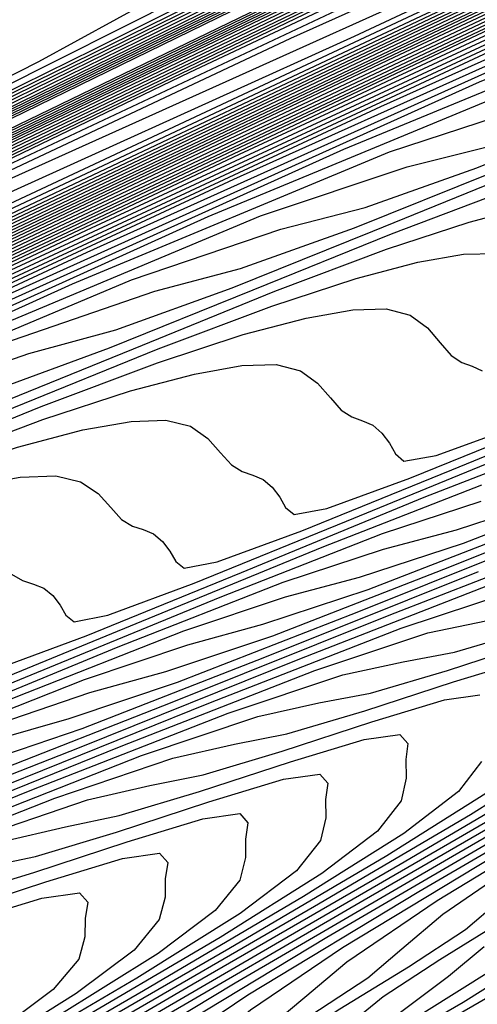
# Model space of a CAD drawing. Extents: x 3249832 to 3255657, y 13789405 to 13793316.
# Tile 540 of 656: x 3254758.72 to 3254762.26, y 13790601.69 to 13790609.32. Entities that reach past the tile are written whole.
import ezdxf

# ---------------------------------------------------------------- set-up
doc = ezdxf.new("R2010")
doc.units = 0
doc.header["$LTSCALE"] = 100
doc.header["$MEASUREMENT"] = 0
for name, color, linetype in [('GRATIO_CON', 10, 'CONTINUOUS'), ('GRATIO_ICON', 7, 'CONTINUOUS'), ('TARGETS_EAST', 7, 'CONTINUOUS')]:
    doc.layers.add(name, color=color, linetype=linetype)

# ---------------------------------------------------------------- blocks, each defined once
blk = doc.blocks.new('Gratio_032316_contours')
at = {"layer": 'GRATIO_CON', "color": 1, "linetype": 'Continuous', "flags": 128}
for points in [[(3254642.139, 13790551.7053), (3254660.6124, 13790560.6687), (3254682.3072, 13790571.2723), (3254700.7352, 13790580.305), (3254711.0317, 13790585.3564), (3254714.825, 13790587.2199), (3254715.3665, 13790587.4896), (3254715.3659, 13790587.4937), (3254715.3657, 13790587.4969), (3254715.3666, 13790587.4975), (3254715.9081, 13790587.7572), (3254719.6861, 13790589.589), (3254729.9352, 13790594.5687), (3254748.2689, 13790603.4881), (3254769.8147, 13790614.0012), (3254788.079, 13790622.9777)], [(3254643.9573, 13790552.6097), (3254661.9705, 13790561.3498), (3254683.1246, 13790571.6892), (3254701.0934, 13790580.4969), (3254711.1333, 13790585.4226), (3254714.8321, 13790587.2398), (3254715.3601, 13790587.5029), (3254715.3596, 13790587.5069), (3254715.3595, 13790587.5098), (3254715.3603, 13790587.5104), (3254715.8805, 13790587.7597), (3254719.5093, 13790589.5191), (3254729.3537, 13790594.3022), (3254746.9632, 13790602.8693), (3254767.6581, 13790612.9672), (3254785.2011, 13790621.5892)], [(3254645.7757, 13790553.5142), (3254663.3285, 13790562.0309), (3254683.9419, 13790572.1067), (3254701.4513, 13790580.6909), (3254711.2342, 13790585.4933), (3254714.8385, 13790587.2659), (3254715.3542, 13790587.5212), (3254715.853, 13790587.7617), (3254719.3325, 13790589.4492), (3254728.7721, 13790594.0356), (3254745.6576, 13790602.2505), (3254765.5015, 13790611.9331), (3254782.3232, 13790620.2006)], [(3254647.5941, 13790554.4186), (3254664.6865, 13790562.712), (3254684.7593, 13790572.5235), (3254701.8095, 13790580.8826), (3254711.336, 13790585.5591), (3254714.8458, 13790587.2852), (3254715.348, 13790587.5339), (3254715.8254, 13790587.7641), (3254719.1557, 13790589.3793), (3254728.1905, 13790593.7691), (3254744.3519, 13790601.6317), (3254763.3449, 13790610.8991), (3254779.4453, 13790618.8121)], [(3254651.2308, 13790556.2274), (3254667.4026, 13790564.0741), (3254686.3942, 13790573.3572), (3254702.526, 13790581.266), (3254711.5395, 13790585.6907), (3254714.8603, 13790587.3239), (3254715.3355, 13790587.5594), (3254715.7702, 13790587.7691), (3254718.8022, 13790589.2396), (3254727.0274, 13790593.236), (3254741.7406, 13790600.3941), (3254759.0318, 13790608.8311), (3254773.6894, 13790616.035)], [(3254653.0492, 13790557.1319), (3254668.7606, 13790564.7552), (3254687.2116, 13790573.774), (3254702.8843, 13790581.4577), (3254711.6412, 13790585.7564), (3254714.8676, 13790587.3433), (3254715.3293, 13790587.5721), (3254715.7426, 13790587.7716), (3254718.6254, 13790589.1697), (3254726.4458, 13790592.9695), (3254740.435, 13790599.7753), (3254756.8752, 13790607.7971), (3254770.8115, 13790614.6465), (3254778.5294, 13790618.5309)], [(3254646.2517, 13790553.9528), (3254654.8675, 13790558.0363), (3254670.1186, 13790565.4362), (3254688.0291, 13790574.1908), (3254703.2426, 13790581.6494), (3254711.743, 13790585.8222), (3254714.8749, 13790587.3627), (3254715.3231, 13790587.5848), (3254715.7151, 13790587.774), (3254718.4486, 13790589.0998), (3254725.8643, 13790592.703), (3254739.1294, 13790599.1565), (3254754.7186, 13790606.7631), (3254767.9336, 13790613.258), (3254775.252, 13790616.9413)], [(3254648.3232, 13790554.9771), (3254656.6859, 13790558.9407), (3254671.4766, 13790566.1173), (3254688.8465, 13790574.6076), (3254703.6008, 13790581.8411), (3254711.8447, 13790585.888), (3254714.8821, 13790587.382), (3254715.3169, 13790587.5976), (3254715.6875, 13790587.7765), (3254718.2718, 13790589.03), (3254725.2827, 13790592.4364), (3254737.8237, 13790598.5377), (3254752.562, 13790605.7291), (3254765.0557, 13790611.8694), (3254771.9746, 13790615.3518)], [(3254652.466, 13790557.0257), (3254660.3226, 13790560.7496), (3254674.1927, 13790567.4794), (3254690.4813, 13790575.4413), (3254704.3173, 13790582.2246), (3254712.0482, 13790586.0196), (3254714.8967, 13790587.4207), (3254715.3044, 13790587.623), (3254715.6323, 13790587.7815), (3254717.9183, 13790588.8903), (3254724.1196, 13790591.9033), (3254735.2124, 13790597.3001), (3254748.2489, 13790603.6611), (3254759.2998, 13790609.0924), (3254765.4198, 13790612.1726), (3254767.5973, 13790613.3706), (3254767.8046, 13790613.628), (3254767.8447, 13790613.807), (3254768.8446, 13790614.4523), (3254771.7623, 13790616.0293)], [(3254651.241, 13790556.5836), (3254654.5375, 13790558.0501), (3254662.141, 13790561.654), (3254675.5507, 13790568.1605), (3254691.2988, 13790575.8581), (3254704.6756, 13790582.4163), (3254712.1499, 13790586.0854), (3254714.904, 13790587.4401), (3254715.2982, 13790587.6357), (3254715.6047, 13790587.7839), (3254717.7415, 13790588.8204), (3254723.538, 13790591.6368), (3254733.9068, 13790596.6813), (3254746.0923, 13790602.627), (3254756.4219, 13790607.7038), (3254762.1424, 13790610.583), (3254764.1778, 13790611.7028), (3254764.3715, 13790611.9434), (3254764.4337, 13790612.1232), (3254765.5415, 13790612.8137), (3254768.7386, 13790614.5249), (3254774.566, 13790617.5186)], [(3254651.548, 13790556.8702), (3254653.3699, 13790557.6315), (3254656.6089, 13790559.0744), (3254663.9594, 13790562.5584), (3254676.9087, 13790568.8416), (3254692.1162, 13790576.2749), (3254705.0338, 13790582.608), (3254712.2517, 13790586.1512), (3254714.9112, 13790587.4594), (3254715.292, 13790587.6484), (3254715.5771, 13790587.7864), (3254717.5647, 13790588.7505), (3254722.9564, 13790591.3703), (3254732.6011, 13790596.0625), (3254743.9357, 13790601.593), (3254753.544, 13790606.3153), (3254758.865, 13790608.9934), (3254760.7582, 13790610.035), (3254760.9385, 13790610.2589), (3254761.0228, 13790610.4394), (3254762.2384, 13790611.1751), (3254765.7149, 13790613.0205), (3254772.0375, 13790616.2604)]]:
    blk.add_lwpolyline(points, dxfattribs=at)
at = {"layer": 'GRATIO_CON', "color": 5, "linetype": 'Continuous', "flags": 128}
for points in [[(3254645.4599, 13790553.036), (3254663.069, 13790561.7623), (3254683.7862, 13790571.9554), (3254701.3959, 13790580.5965), (3254711.2365, 13790585.4241), (3254714.8618, 13790587.205), (3254715.3792, 13790587.4629), (3254715.3785, 13790587.4674), (3254715.3782, 13790587.4709), (3254715.379, 13790587.4719), (3254715.9133, 13790587.7279), (3254719.64, 13790589.5343), (3254729.7495, 13790594.4457), (3254747.8375, 13790603.2357), (3254769.1201, 13790613.5531), (3254787.2186, 13790622.2657)], [(3254649.9599, 13790555.2348), (3254666.4373, 13790563.4004), (3254685.823, 13790572.9383), (3254702.301, 13790581.0241), (3254711.5092, 13790585.5415), (3254714.9015, 13790587.208), (3254715.3856, 13790587.4496), (3254715.3848, 13790587.4542), (3254715.3844, 13790587.458), (3254715.3852, 13790587.4591), (3254715.9013, 13790587.7061), (3254719.4996, 13790589.4499), (3254729.2606, 13790594.1916), (3254746.7248, 13790602.6782), (3254767.2733, 13790612.6396), (3254784.7474, 13790621.0516)], [(3254645.8078, 13790553.0477), (3254654.4599, 13790557.4337), (3254669.8056, 13790565.0385), (3254687.8597, 13790573.9222), (3254703.2055, 13790581.4548), (3254711.7805, 13790585.6657), (3254714.9395, 13790587.2206), (3254715.3915, 13790587.4448), (3254715.8892, 13790587.6839), (3254719.3592, 13790589.3654), (3254728.7717, 13790593.9374), (3254745.612, 13790602.1206), (3254765.4264, 13790611.7261), (3254782.2763, 13790619.8376)], [(3254650.9146, 13790555.5543), (3254658.9599, 13790559.6325), (3254673.1739, 13790566.6765), (3254689.8966, 13790574.9051), (3254704.1107, 13790581.8824), (3254712.0533, 13790585.783), (3254714.9794, 13790587.2235), (3254715.3982, 13790587.4313), (3254715.8776, 13790587.6614), (3254719.2191, 13790589.2805), (3254728.2829, 13790593.683), (3254744.4993, 13790601.563), (3254763.5796, 13790610.8126), (3254779.8051, 13790618.6235)], [(3254649.0895, 13790554.2614), (3254654.3182, 13790556.9458), (3254657.5919, 13790558.6919), (3254661.1283, 13790560.5677), (3254667.9599, 13790564.0302), (3254679.9106, 13790569.9526), (3254693.9704, 13790576.8709), (3254705.921, 13790582.737), (3254712.5988, 13790586.0165), (3254715.0585, 13790587.2285), (3254715.4093, 13790587.4057), (3254715.4091, 13790587.4086), (3254715.4097, 13790587.4091), (3254715.4114, 13790587.4072), (3254715.8544, 13790587.617), (3254718.939, 13790589.1106), (3254727.3053, 13790593.1741), (3254742.2739, 13790600.4477), (3254759.8859, 13790608.9855), (3254774.8628, 13790616.1954)], [(3254652.9316, 13790556.1611), (3254659.0279, 13790559.2737), (3254662.7531, 13790561.2358), (3254666.2352, 13790563.0744), (3254672.4599, 13790566.2291), (3254683.2789, 13790571.5906), (3254696.0073, 13790577.8537), (3254706.8262, 13790583.1644), (3254712.8717, 13790586.1333), (3254715.0984, 13790587.2306), (3254715.416, 13790587.3911), (3254715.416, 13790587.3939), (3254715.4167, 13790587.3946), (3254715.4184, 13790587.393), (3254715.843, 13790587.5942), (3254718.799, 13790589.0255), (3254726.8166, 13790592.9197), (3254741.1612, 13790599.8901), (3254758.039, 13790608.072), (3254772.3917, 13790614.9813)], [(3254648.5889, 13790553.912), (3254656.7738, 13790558.0608), (3254663.7375, 13790561.6017), (3254667.9142, 13790563.7796), (3254671.342, 13790565.581), (3254676.9599, 13790568.4279), (3254686.6472, 13790573.2286), (3254698.0442, 13790578.8366), (3254707.7315, 13790583.5918), (3254713.1445, 13790586.2502), (3254715.1383, 13790587.2327), (3254715.4228, 13790587.3765), (3254715.4229, 13790587.3793), (3254715.4236, 13790587.3802), (3254715.4253, 13790587.3788), (3254715.8315, 13790587.5713), (3254718.659, 13790588.9404), (3254726.3278, 13790592.6653), (3254740.0485, 13790599.3324), (3254756.1922, 13790607.1585), (3254769.9205, 13790613.7673), (3254777.6832, 13790617.4194)], [(3254651.4104, 13790555.3035), (3254660.616, 13790559.9605), (3254668.4472, 13790563.9297), (3254673.0754, 13790566.3235), (3254676.4489, 13790568.0877), (3254681.4599, 13790570.6267), (3254690.0155, 13790574.8666), (3254700.0811, 13790579.8195), (3254708.6367, 13790584.0191), (3254713.4173, 13790586.367), (3254715.1783, 13790587.2348), (3254715.4296, 13790587.362), (3254715.4297, 13790587.3647), (3254715.4306, 13790587.3657), (3254715.4323, 13790587.3646), (3254715.8201, 13790587.5485), (3254718.5189, 13790588.8554), (3254725.8391, 13790592.4108), (3254738.9357, 13790598.7748), (3254754.3453, 13790606.2449), (3254767.4494, 13790612.5532), (3254774.8722, 13790616.0455)], [(3254647.5106, 13790553.2224), (3254657.0534, 13790558.0863), (3254668.3003, 13790563.7598), (3254677.8665, 13790568.5857), (3254683.3978, 13790571.4112), (3254686.6626, 13790573.101), (3254690.46, 13790575.0244), (3254696.7522, 13790578.1426), (3254704.1549, 13790581.7852), (3254710.4471, 13790584.8739), (3254713.963, 13790586.6006), (3254715.2582, 13790587.2389), (3254715.4431, 13790587.3328), (3254715.4435, 13790587.3354), (3254715.4445, 13790587.3367), (3254715.4462, 13790587.3361), (3254715.7971, 13790587.5028), (3254718.2389, 13790588.6852), (3254724.8615, 13790591.9019), (3254736.7103, 13790597.6595), (3254750.6516, 13790604.4179), (3254762.5071, 13790610.1251), (3254769.2501, 13790613.2977), (3254772.4608, 13790614.7267)], [(3254691.7695, 13790575.6077), (3254694.96, 13790577.2233), (3254700.1205, 13790579.7806), (3254706.1918, 13790582.7681), (3254711.3523, 13790585.3012), (3254714.2359, 13790586.7174), (3254715.2981, 13790587.241), (3254715.4499, 13790587.3183), (3254715.4504, 13790587.3208), (3254715.4515, 13790587.3223), (3254715.4532, 13790587.3219), (3254715.7857, 13790587.4799), (3254718.0989, 13790588.6002), (3254724.3728, 13790591.6475), (3254735.5976, 13790597.1019), (3254748.8048, 13790603.5044), (3254760.036, 13790608.911), (3254766.439, 13790611.9238), (3254769.587, 13790613.3281), (3254772.1591, 13790614.4553)], [(3254687.2858, 13790573.2417), (3254693.7202, 13790576.4989), (3254696.8763, 13790578.1144), (3254699.46, 13790579.4221), (3254703.4888, 13790581.4187), (3254708.2287, 13790583.751), (3254712.2575, 13790585.7286), (3254714.5087, 13790586.8342), (3254715.338, 13790587.2431), (3254715.4567, 13790587.3037), (3254715.4573, 13790587.3062), (3254715.4584, 13790587.3078), (3254715.4602, 13790587.3077), (3254715.7742, 13790587.4571), (3254717.9589, 13790588.5151), (3254723.884, 13790591.393), (3254734.4849, 13790596.5443), (3254746.9579, 13790602.5908), (3254757.5648, 13790607.6969), (3254763.628, 13790610.5499), (3254766.7132, 13790611.9296), (3254769.4468, 13790613.139), (3254773.8018, 13790615.1582)], [(3254691.9954, 13790575.5697), (3254698.8813, 13790579.0427), (3254701.9832, 13790580.621), (3254703.96, 13790581.621), (3254706.8571, 13790583.0567), (3254710.2655, 13790584.7338), (3254713.1627, 13790586.1559), (3254714.7816, 13790586.951), (3254715.378, 13790587.2452), (3254715.4634, 13790587.2891), (3254715.4641, 13790587.2915), (3254715.4654, 13790587.2933), (3254715.4671, 13790587.2935), (3254715.7628, 13790587.4342), (3254717.8189, 13790588.43), (3254723.3953, 13790591.1386), (3254733.3722, 13790595.9866), (3254745.1111, 13790601.6773), (3254755.0937, 13790606.4829), (3254760.817, 13790609.176), (3254763.8393, 13790610.531), (3254766.7345, 13790611.8227), (3254771.4153, 13790614)], [(3254687.5111, 13790573.2582), (3254701.4147, 13790580.2257), (3254709.2037, 13790584.1304), (3254712.1969, 13790585.6344), (3254712.96, 13790586.0188), (3254713.5937, 13790586.3332), (3254714.3394, 13790586.7008), (3254714.9737, 13790587.0132), (3254715.3288, 13790587.1891), (3254715.4606, 13790587.2552), (3254715.4811, 13790587.2651), (3254715.7399, 13790587.3885), (3254717.5388, 13790588.2599), (3254722.4177, 13790590.6297), (3254731.1468, 13790594.8713), (3254741.4174, 13790599.8502), (3254750.1514, 13790604.0547), (3254755.1949, 13790606.4282), (3254758.0917, 13790607.7338), (3254761.31, 13790609.19), (3254766.6422, 13790611.6836), (3254773.1773, 13790614.7751)], [(3254650.9017, 13790554.6653), (3254658.8371, 13790558.7771), (3254673.0892, 13790565.9887), (3254689.8746, 13790574.4203), (3254704.1484, 13790581.5711), (3254712.1263, 13790585.5666), (3254715.0665, 13790587.04), (3254715.4881, 13790587.251), (3254715.7284, 13790587.3657), (3254717.3988, 13790588.1749), (3254721.929, 13790590.3752), (3254730.0341, 13790594.3137), (3254739.5705, 13790598.9367), (3254747.6802, 13790602.8407), (3254752.3838, 13790605.0543), (3254755.2179, 13790606.3353), (3254758.5977, 13790607.8737), (3254764.2556, 13790610.5253), (3254771.1907, 13790613.8082)], [(3254652.1037, 13790555.2502), (3254659.8925, 13790559.2859), (3254673.8812, 13790566.3638), (3254690.3563, 13790574.639), (3254704.3657, 13790581.6567), (3254712.195, 13790585.5772), (3254715.0794, 13790587.0229), (3254715.4916, 13790587.2315), (3254715.4923, 13790587.2341), (3254715.4936, 13790587.2363), (3254715.4952, 13790587.2371), (3254715.717, 13790587.343), (3254717.2588, 13790588.0898), (3254721.4402, 13790590.1208), (3254728.9214, 13790593.7561), (3254737.7237, 13790598.0232), (3254745.2091, 13790601.6266), (3254749.5728, 13790603.6804), (3254752.344, 13790604.9367), (3254755.8855, 13790606.5574), (3254761.8691, 13790609.3671), (3254769.2041, 13790612.8413), (3254776.1088, 13790616.118)], [(3254650.5295, 13790554.2765), (3254653.3056, 13790555.8352), (3254660.9478, 13790559.7949), (3254674.6731, 13790566.7396), (3254690.838, 13790574.8591), (3254704.5835, 13790581.7451), (3254712.2651, 13790585.5926), (3254715.0949, 13790587.012), (3254715.4992, 13790587.2173), (3254715.4997, 13790587.2202), (3254715.5008, 13790587.2224), (3254715.5022, 13790587.2231), (3254715.7056, 13790587.3202), (3254717.1188, 13790588.0047), (3254720.9515, 13790589.8664), (3254727.8087, 13790593.1984), (3254735.8769, 13790597.1097), (3254742.7379, 13790600.4126), (3254746.7617, 13790602.3065), (3254749.4702, 13790603.5381), (3254753.1732, 13790605.2411), (3254759.4825, 13790608.2089), (3254767.2174, 13790611.8744), (3254774.4989, 13790615.3301)], [(3254653.0399, 13790555.5064), (3254655.7096, 13790557.0052), (3254663.0585, 13790560.8129), (3254676.257, 13790567.4911), (3254691.8012, 13790575.2992), (3254705.0188, 13790581.9215), (3254712.405, 13790585.6223), (3254715.1255, 13790586.9884), (3254715.5137, 13790587.187), (3254715.5139, 13790587.1907), (3254715.5149, 13790587.1935), (3254715.5162, 13790587.1948), (3254715.6827, 13790587.2745), (3254716.8387, 13790587.8346), (3254719.9739, 13790589.3575), (3254725.5832, 13790592.0832), (3254732.1832, 13790595.2826), (3254737.7956, 13790597.9844), (3254741.1396, 13790599.5586), (3254743.7225, 13790600.741), (3254747.7487, 13790602.6085), (3254754.7095, 13790605.8925), (3254763.2441, 13790609.9406), (3254771.2789, 13790613.7544)], [(3254692.2829, 13790575.5193), (3254705.2366, 13790582.0098), (3254712.4751, 13790585.6374), (3254715.1409, 13790586.9771), (3254715.5211, 13790587.1724), (3254715.5211, 13790587.1764), (3254715.522, 13790587.1793), (3254715.5233, 13790587.1807), (3254715.6712, 13790587.2517), (3254716.6987, 13790587.7496), (3254719.4852, 13790589.103), (3254724.4705, 13790591.5255), (3254730.3363, 13790594.3691), (3254735.3245, 13790596.7704), (3254738.3286, 13790598.1847), (3254740.8487, 13790599.3424), (3254745.0364, 13790601.2922), (3254752.3229, 13790604.7343), (3254761.2575, 13790608.9736), (3254769.6689, 13790612.9665), (3254775.8378, 13790615.8811)], [(3254677.8408, 13790568.2426), (3254692.7645, 13790575.7394), (3254705.4543, 13790582.0981), (3254712.5451, 13790585.6526), (3254715.1564, 13790586.9658), (3254715.5285, 13790587.1578), (3254715.5284, 13790587.1621), (3254715.5291, 13790587.1652), (3254715.5303, 13790587.1667), (3254715.6598, 13790587.2289), (3254716.5587, 13790587.6645), (3254718.9964, 13790588.8486), (3254723.3578, 13790590.9679), (3254728.4895, 13790593.4556), (3254732.8533, 13790595.5563), (3254735.5176, 13790596.8108), (3254737.9749, 13790597.9438), (3254742.3242, 13790599.9759), (3254749.9364, 13790603.5761), (3254759.2708, 13790608.0067), (3254768.0589, 13790612.1786), (3254774.5039, 13790615.224)], [(3254678.6327, 13790568.6184), (3254693.2462, 13790575.9595), (3254705.672, 13790582.1864), (3254712.6152, 13790585.6677), (3254715.1718, 13790586.9544), (3254715.5359, 13790587.1432), (3254715.5356, 13790587.1479), (3254715.5363, 13790587.151), (3254715.5373, 13790587.1526), (3254715.6484, 13790587.2061), (3254716.4187, 13790587.5794), (3254718.5077, 13790588.5941), (3254722.2451, 13790590.4102), (3254726.6426, 13790592.542), (3254730.3822, 13790594.3422), (3254732.7065, 13790595.4369), (3254735.101, 13790596.5452), (3254739.6119, 13790598.6596), (3254747.5498, 13790602.4179), (3254757.2842, 13790607.0398), (3254766.4489, 13790611.3907), (3254773.17, 13790614.5669)], [(3254680.2165, 13790569.3699), (3254694.2095, 13790576.3997), (3254706.1075, 13790582.363), (3254712.7553, 13790585.698), (3254715.2027, 13790586.9318), (3254715.5507, 13790587.114), (3254715.5501, 13790587.1193), (3254715.5505, 13790587.1228), (3254715.5514, 13790587.1245), (3254715.6255, 13790587.1605), (3254716.1386, 13790587.4093), (3254717.5302, 13790588.0852), (3254720.0197, 13790589.295), (3254722.9489, 13790590.715), (3254725.4399, 13790591.9141), (3254727.0844, 13790592.6891), (3254729.3534, 13790593.7481), (3254734.1874, 13790596.027), (3254742.7767, 13790600.1014), (3254753.3109, 13790605.106), (3254763.2289, 13790609.8149), (3254770.5022, 13790613.2526), (3254775.2309, 13790615.445)], [(3254681.0084, 13790569.7457), (3254694.6911, 13790576.6198), (3254706.3252, 13790582.4514), (3254712.8253, 13790585.7131), (3254715.2181, 13790586.9205), (3254715.5581, 13790587.0994), (3254715.5573, 13790587.105), (3254715.5577, 13790587.1086), (3254715.5585, 13790587.1105), (3254715.614, 13790587.1377), (3254715.9986, 13790587.3243), (3254717.0414, 13790587.8308), (3254718.907, 13790588.7373), (3254721.1021, 13790589.8014), (3254722.9687, 13790590.7), (3254724.2734, 13790591.3152), (3254726.4795, 13790592.3495), (3254731.4751, 13790594.7106), (3254740.3902, 13790598.9432), (3254751.3242, 13790604.1391), (3254761.6189, 13790609.027), (3254769.1683, 13790612.5955), (3254774.0756, 13790614.8726)], [(3254681.8003, 13790570.1215), (3254695.1728, 13790576.8399), (3254706.5429, 13790582.5397), (3254712.8954, 13790585.7283), (3254715.2336, 13790586.9092), (3254715.5655, 13790587.0848), (3254715.5646, 13790587.0908), (3254715.5648, 13790587.0945), (3254715.5655, 13790587.0964), (3254715.6026, 13790587.1149), (3254715.8586, 13790587.2392), (3254716.5526, 13790587.5763), (3254717.7943, 13790588.1797), (3254719.2552, 13790588.8879), (3254720.4976, 13790589.486), (3254721.4623, 13790589.9413), (3254723.6057, 13790590.9509), (3254728.7628, 13790593.3943), (3254738.0036, 13790597.785), (3254749.3376, 13790603.1722), (3254760.0089, 13790608.2391), (3254767.8344, 13790611.9384), (3254772.9202, 13790614.3002)], [(3254735.6171, 13790596.6268), (3254747.3509, 13790602.2053), (3254758.3989, 13790607.4512), (3254766.5005, 13790611.2813), (3254771.7648, 13790613.7278)], [(3254684.1761, 13790571.2487), (3254696.618, 13790577.4994), (3254707.1969, 13790582.802), (3254713.1074, 13790585.7679), (3254715.2826, 13790586.8659), (3254715.5906, 13790587.0293), (3254715.5881, 13790587.0358), (3254715.5865, 13790587.0411), (3254715.5857, 13790587.0455), (3254715.5857, 13790587.0491), (3254715.5862, 13790587.0517), (3254715.5868, 13790587.0533), (3254715.8668, 13790587.1867), (3254717.823, 13790588.1171), (3254723.1317, 13790590.6428), (3254732.719, 13790595.2041), (3254744.5101, 13790600.8106), (3254755.6802, 13790606.114), (3254763.9812, 13790610.0377), (3254769.4727, 13790612.5918), (3254772.7913, 13790614.058)], [(3254684.968, 13790571.6245), (3254697.0997, 13790577.7194), (3254707.4147, 13790582.8902), (3254713.1775, 13790585.7827), (3254715.2982, 13790586.854), (3254715.5983, 13790587.014), (3254715.5956, 13790587.0209), (3254715.5938, 13790587.0266), (3254715.5929, 13790587.0311), (3254715.5928, 13790587.0347), (3254715.5933, 13790587.0371), (3254715.5941, 13790587.0382), (3254715.8655, 13790587.1668), (3254717.7598, 13790588.067), (3254722.9002, 13790590.5119), (3254732.1888, 13790594.9308), (3254743.6448, 13790600.3775), (3254754.5666, 13790605.5623), (3254762.7944, 13790609.4506), (3254768.3357, 13790612.0281), (3254771.74, 13790613.536)], [(3254685.7599, 13790572.0002), (3254697.5813, 13790577.9395), (3254707.6325, 13790582.9783), (3254713.2477, 13790585.7974), (3254715.3139, 13790586.8421), (3254715.6059, 13790586.9987), (3254715.6031, 13790587.0061), (3254715.6012, 13790587.0121), (3254715.6002, 13790587.0168), (3254715.6, 13790587.0202), (3254715.6005, 13790587.0224), (3254715.6014, 13790587.0231), (3254715.8641, 13790587.1469), (3254717.6967, 13790588.0169), (3254722.6687, 13790590.3811), (3254731.6586, 13790594.6574), (3254742.7795, 13790599.9444), (3254753.4529, 13790605.0106), (3254761.6075, 13790608.8634), (3254767.1987, 13790611.4645), (3254770.6888, 13790613.014), (3254772.5688, 13790613.737)], [(3254686.5518, 13790572.376), (3254698.063, 13790578.1595), (3254707.8503, 13790583.0665), (3254713.3179, 13790585.8122), (3254715.3295, 13790586.8301), (3254715.6136, 13790586.9834), (3254715.6106, 13790586.9912), (3254715.6085, 13790586.9975), (3254715.6074, 13790587.0024), (3254715.6072, 13790587.0058), (3254715.6076, 13790587.0078), (3254715.6086, 13790587.008), (3254715.8627, 13790587.127), (3254717.6335, 13790587.9669), (3254722.4373, 13790590.2503), (3254731.1285, 13790594.3841), (3254741.9141, 13790599.5112), (3254752.3392, 13790604.4589), (3254760.4207, 13790608.2763), (3254766.0618, 13790610.9008), (3254769.6376, 13790612.4919), (3254771.5699, 13790613.2422)], [(3254740.1834, 13790598.645), (3254750.1119, 13790603.3555), (3254758.047, 13790607.102), (3254763.7878, 13790609.7735), (3254767.5351, 13790611.4478), (3254769.5723, 13790612.2526), (3254770.5131, 13790612.5133), (3254771.0542, 13790612.605), (3254771.7483, 13790612.8231)], [(3254739.3181, 13790598.2119), (3254748.9983, 13790602.8038), (3254756.8601, 13790606.5149), (3254762.6509, 13790609.2098), (3254766.4839, 13790610.9258), (3254768.5735, 13790611.7578), (3254769.5359, 13790612.0316), (3254770.0882, 13790612.131), (3254770.7995, 13790612.358), (3254771.6467, 13790612.6884)], [(3254738.4527, 13790597.7787), (3254747.8846, 13790602.2521), (3254755.6733, 13790605.9278), (3254761.5139, 13790608.6462), (3254765.4327, 13790610.4038), (3254767.5746, 13790611.263), (3254768.5586, 13790611.55), (3254769.1222, 13790611.657), (3254769.8506, 13790611.8928), (3254770.7199, 13790612.2331), (3254771.5537, 13790612.5702)], [(3254737.5874, 13790597.3456), (3254746.7709, 13790601.7004), (3254754.4864, 13790605.3406), (3254760.3769, 13790608.0825), (3254764.3815, 13790609.8817), (3254766.5758, 13790610.7681), (3254767.5814, 13790611.0683), (3254768.1563, 13790611.1829), (3254768.9018, 13790611.4277), (3254769.7931, 13790611.7779), (3254770.6487, 13790612.1239), (3254771.3243, 13790612.3782)], [(3254744.5436, 13790600.597), (3254752.1128, 13790604.1664), (3254758.103, 13790606.9552), (3254762.279, 13790608.8376), (3254764.5781, 13790609.7785), (3254765.6269, 13790610.105), (3254766.2243, 13790610.2349), (3254767.0041, 13790610.4973), (3254767.9395, 13790610.8674), (3254768.8386, 13790611.2314), (3254769.5488, 13790611.4987), (3254770.0744, 13790611.6706), (3254770.4594, 13790611.7717), (3254770.744, 13790611.8211), (3254770.9541, 13790611.8178), (3254771.1122, 13790611.7559)], [(3254743.4299, 13790600.0453), (3254750.9259, 13790603.5792), (3254756.966, 13790606.3915), (3254761.2278, 13790608.3156), (3254763.5793, 13790609.2837)], [(3254742.3163, 13790599.4936), (3254749.7391, 13790602.9921), (3254755.829, 13790605.8278), (3254760.1766, 13790607.7936), (3254762.5805, 13790608.7889)], [(3254741.2026, 13790598.9419), (3254748.5522, 13790602.4049), (3254754.692, 13790605.2642), (3254759.1254, 13790607.2715), (3254761.5817, 13790608.2941), (3254762.6952, 13790608.66)], [(3254738.9753, 13790597.8385), (3254746.1785, 13790601.2307), (3254752.4181, 13790604.1369), (3254757.0229, 13790606.2274), (3254759.584, 13790607.3045), (3254760.7407, 13790607.6967), (3254761.3944, 13790607.8647), (3254762.2599, 13790608.1715), (3254763.3056, 13790608.5911)], [(3254737.8616, 13790597.2868), (3254744.9917, 13790600.6435), (3254751.2811, 13790603.5732), (3254755.9717, 13790605.7054), (3254758.5852, 13790606.8096), (3254759.7635, 13790607.215), (3254760.4284, 13790607.3906), (3254761.311, 13790607.7064), (3254762.3788, 13790608.1359)], [(3254743.8048, 13790600.0564), (3254750.1441, 13790603.0095), (3254754.9205, 13790605.1834), (3254757.5864, 13790606.3148), (3254758.7862, 13790606.7334), (3254759.4624, 13790606.9166), (3254760.3622, 13790607.2412), (3254761.452, 13790607.6806), (3254762.5033, 13790608.1075)], [(3254742.618, 13790599.4693), (3254749.0072, 13790602.4459), (3254753.8692, 13790604.6613), (3254756.5875, 13790605.82), (3254757.809, 13790606.2517), (3254758.4965, 13790606.4426), (3254759.4133, 13790606.7761), (3254760.5252, 13790607.2254), (3254761.5983, 13790607.6612), (3254762.4465, 13790607.9804)], [(3254740.2443, 13790598.295), (3254746.7332, 13790601.3185), (3254751.7668, 13790603.6172), (3254754.5899, 13790604.8304), (3254755.8545, 13790605.2884), (3254756.5645, 13790605.4945), (3254757.5156, 13790605.8457), (3254758.6716, 13790606.3149), (3254759.7882, 13790606.7686), (3254760.6709, 13790607.1009), (3254761.3243, 13790607.3146), (3254761.8028, 13790607.4402), (3254762.1558, 13790607.503), (3254762.412, 13790607.5089)], [(3254739.0575, 13790597.7078), (3254745.5962, 13790600.7549), (3254750.7156, 13790603.0952), (3254753.591, 13790604.3356), (3254754.8773, 13790604.8068), (3254755.5985, 13790605.0205), (3254756.5668, 13790605.3806), (3254757.7448, 13790605.8597), (3254758.8832, 13790606.3224), (3254759.7831, 13790606.6611), (3254760.4493, 13790606.879), (3254760.9372, 13790607.0071), (3254761.297, 13790607.0712), (3254761.5578, 13790607.078), (3254761.7434, 13790607.0289), (3254761.8767, 13790606.9314), (3254761.9763, 13790606.8159), (3254762.0603, 13790606.7184), (3254762.1428, 13790606.6643), (3254762.2243, 13790606.6346), (3254762.3018, 13790606.5995)], [(3254752.5922, 13790603.8408), (3254753.9, 13790604.3251), (3254754.6325, 13790604.5464), (3254755.6179, 13790604.9154), (3254756.8181, 13790605.4044), (3254757.9781, 13790605.8761), (3254758.8953, 13790606.2213), (3254759.5743, 13790606.4434), (3254760.0715, 13790606.5739), (3254760.4382, 13790606.6394), (3254760.7036, 13790606.6471), (3254760.8917, 13790606.5992), (3254761.0256, 13790606.5036), (3254761.125, 13790606.3903), (3254761.2086, 13790606.2948), (3254761.2916, 13790606.2418), (3254761.374, 13790606.2128), (3254761.4521, 13790606.1785), (3254761.5223, 13790606.1171), (3254761.582, 13790606.0375), (3254761.6287, 13790605.9559), (3254761.6938, 13790605.9003), (3254761.9431, 13790605.9443), (3254762.5763, 13790606.1731)], [(3254752.9228, 13790603.8434), (3254753.6665, 13790604.0724), (3254754.6691, 13790604.4503), (3254755.8913, 13790604.9492), (3254757.0731, 13790605.4298), (3254758.0075, 13790605.7815), (3254758.6993, 13790606.0078), (3254759.2059, 13790606.1408), (3254759.5794, 13790606.2076), (3254759.8494, 13790606.2162), (3254760.04, 13790606.1695), (3254760.1746, 13790606.0758), (3254760.2736, 13790605.9647), (3254760.357, 13790605.8711), (3254760.4405, 13790605.8193), (3254760.5237, 13790605.791), (3254760.6024, 13790605.7574), (3254760.6724, 13790605.6973), (3254760.7314, 13790605.6193), (3254760.7773, 13790605.5393), (3254760.8423, 13790605.4852), (3254761.0956, 13790605.5321), (3254761.7402, 13790605.7666), (3254762.8806, 13790606.2296)], [(3254752.7714, 13790603.5199), (3254754.0377, 13790604.0387), (3254755.263, 13790604.5373), (3254756.232, 13790604.902), (3254756.9492, 13790605.1366), (3254757.4745, 13790605.2745), (3254757.8617, 13790605.344), (3254758.141, 13790605.3544), (3254758.3366, 13790605.31), (3254758.4725, 13790605.2202), (3254758.5709, 13790605.1135), (3254758.6537, 13790605.0238), (3254758.7382, 13790604.9742), (3254758.8231, 13790604.9474), (3254758.9029, 13790604.9154), (3254758.9726, 13790604.8578), (3254759.0301, 13790604.7828), (3254759.0744, 13790604.7059), (3254759.1394, 13790604.655), (3254759.4005, 13790604.7076), (3254760.0682, 13790604.9535), (3254761.2501, 13790605.4352), (3254762.6427, 13790606.0056)], [(3254771.8986, 13790607.9), (3254770.9464, 13790607.3388), (3254769.6251, 13790606.5733), (3254768.2185, 13790605.7482), (3254767.0833, 13790605.0507), (3254766.4684, 13790604.6141), (3254766.1905, 13790604.357), (3254765.9583, 13790604.1438), (3254765.556, 13790603.8718), (3254765.0704, 13790603.5693), (3254764.6639, 13790603.297), (3254764.4034, 13790603.0729), (3254763.9751, 13790602.7422), (3254762.9699, 13790602.1069), (3254761.1559, 13790601.0586), (3254759.0122, 13790599.845), (3254757.1951, 13790598.8032), (3254756.1605, 13790598.1667), (3254755.5624, 13790597.7555)], [(3254751.8225, 13790603.0548), (3254753.1109, 13790603.5834), (3254754.358, 13790604.091), (3254755.3442, 13790604.4622), (3254756.0742, 13790604.701), (3254756.6089, 13790604.8413), (3254757.0029, 13790604.9122), (3254757.2868, 13790604.9235), (3254757.4849, 13790604.8803), (3254757.6215, 13790604.7923), (3254757.7196, 13790604.688), (3254757.8021, 13790604.6001), (3254757.887, 13790604.5517), (3254757.9728, 13790604.5255), (3254758.0532, 13790604.4944), (3254758.1227, 13790604.438), (3254758.1795, 13790604.3645), (3254758.223, 13790604.2892), (3254758.288, 13790604.2399), (3254758.553, 13790604.2954), (3254759.2321, 13790604.547), (3254760.4349, 13790605.0381), (3254761.8519, 13790605.6193), (3254763.0692, 13790606.0932)], [(3254771.2526, 13790607.5839), (3254770.2834, 13790607.0128), (3254768.9384, 13790606.2337), (3254767.5064, 13790605.3943), (3254766.3502, 13790604.6855), (3254765.723, 13790604.2433), (3254765.4386, 13790603.984), (3254765.2009, 13790603.7691), (3254764.7907, 13790603.4935), (3254764.2959, 13790603.1864), (3254763.8814, 13790602.9106), (3254763.6153, 13790602.6847), (3254763.178, 13790602.3506), (3254762.1537, 13790601.7063), (3254760.3067, 13790600.6405), (3254758.1242, 13790599.4061), (3254756.2739, 13790598.3469), (3254755.2198, 13790597.7013)], [(3254752.1841, 13790603.1282), (3254753.453, 13790603.6447), (3254754.4564, 13790604.0224), (3254755.1992, 13790604.2654), (3254755.7432, 13790604.4082), (3254756.1441, 13790604.4804), (3254756.4326, 13790604.4926), (3254756.6332, 13790604.4506), (3254756.7704, 13790604.3645), (3254756.8682, 13790604.2624), (3254756.9504, 13790604.1765), (3254757.0358, 13790604.1292), (3254757.1225, 13790604.1037), (3254757.2035, 13790604.0733), (3254757.2728, 13790604.0182), (3254757.3289, 13790603.9463), (3254757.3715, 13790603.8725), (3254757.4365, 13790603.8248), (3254757.7055, 13790603.8832), (3254758.3961, 13790604.1405), (3254759.6197, 13790604.6409), (3254761.0612, 13790605.233), (3254762.299, 13790605.7164)], [(3254771.2197, 13790607.6634), (3254770.6067, 13790607.2679), (3254769.6204, 13790606.6868), (3254768.2518, 13790605.8942), (3254766.7943, 13790605.0405), (3254765.6171, 13790604.3203), (3254764.9776, 13790603.8724), (3254764.6867, 13790603.611), (3254764.4436, 13790603.3944), (3254764.0254, 13790603.1152), (3254763.5214, 13790602.8036), (3254763.099, 13790602.5242), (3254762.8271, 13790602.2965), (3254762.381, 13790601.9591), (3254761.3375, 13790601.3056), (3254759.4575, 13790600.2224), (3254757.2362, 13790598.9672), (3254755.3528, 13790597.8907), (3254754.279, 13790597.2359)], [(3254752.5479, 13790603.1984), (3254753.5686, 13790603.5826), (3254754.3242, 13790603.8298), (3254754.8776, 13790603.975), (3254755.2853, 13790604.0486), (3254755.5784, 13790604.0617), (3254755.7815, 13790604.0208), (3254755.9194, 13790603.9367), (3254756.0169, 13790603.8368), (3254756.0988, 13790603.7528), (3254756.1847, 13790603.7067), (3254756.2722, 13790603.6819), (3254756.3538, 13790603.6523), (3254756.4229, 13790603.5984), (3254756.4783, 13790603.528), (3254756.5201, 13790603.4558), (3254756.5851, 13790603.4097), (3254756.8579, 13790603.4709), (3254757.56, 13790603.734), (3254758.8044, 13790604.2437), (3254760.2704, 13790604.8467), (3254761.5289, 13790605.3397), (3254762.2938, 13790605.5883)], [(3254762.3166, 13790602.1378), (3254762.0389, 13790601.9083), (3254761.5839, 13790601.5676), (3254760.5214, 13790600.9049), (3254758.6082, 13790599.8042), (3254756.3481, 13790598.5282), (3254754.4316, 13790597.4344)], [(3254752.5742, 13790602.9586), (3254753.1462, 13790603.1087), (3254753.5676, 13790603.185), (3254753.87, 13790603.1999), (3254754.0781, 13790603.1614), (3254754.2173, 13790603.0811), (3254754.3142, 13790602.9857), (3254754.3955, 13790602.9055), (3254754.4824, 13790602.8616), (3254754.5716, 13790602.8383), (3254754.6543, 13790602.8102), (3254754.7231, 13790602.7588), (3254754.7771, 13790602.6915), (3254754.8172, 13790602.6225), (3254754.8822, 13790602.5796), (3254755.1629, 13790602.6465), (3254755.888, 13790602.9209), (3254757.174, 13790603.4494), (3254758.6889, 13790604.074), (3254759.9885, 13790604.5861), (3254760.7769, 13790604.8474), (3254761.3507, 13790605.0021), (3254762.1547, 13790605.2651), (3254763.4846, 13790605.7794)], [(3254762.4311, 13790602.492), (3254762.1715, 13790602.2703), (3254761.7294, 13790601.9802), (3254761.198, 13790601.655), (3254760.7518, 13790601.365), (3254760.4626, 13790601.1319), (3254759.9897, 13790600.7845), (3254758.889, 13790600.1036), (3254756.9097, 13790598.968), (3254754.572, 13790597.6504)], [(3254753.0158, 13790602.769), (3254753.2264, 13790602.7317), (3254753.3663, 13790602.6533), (3254753.4628, 13790602.5601), (3254753.5439, 13790602.4818), (3254753.6312, 13790602.4391), (3254753.7213, 13790602.4165), (3254753.8046, 13790602.3892), (3254753.8732, 13790602.339), (3254753.9265, 13790602.2733), (3254753.9657, 13790602.2058), (3254754.0308, 13790602.1645), (3254754.3154, 13790602.2343), (3254755.0519, 13790602.5144), (3254756.3587, 13790603.0522), (3254757.8981, 13790603.6877), (3254759.2184, 13790604.2094), (3254760.0185, 13790604.4769), (3254760.6003, 13790604.6366), (3254761.4162, 13790604.9059), (3254762.7673, 13790605.4298)], [(3254762.6848, 13790602.8597), (3254761.9962, 13790602.3889), (3254761.6792, 13790602.119), (3254761.4142, 13790601.8956), (3254760.9641, 13790601.6018), (3254760.4235, 13790601.2722), (3254759.9694, 13790600.9785), (3254759.6745, 13790600.7436), (3254759.1926, 13790600.393), (3254758.0729, 13790599.7029), (3254756.0605, 13790598.5499), (3254753.684, 13790597.2115)], [(3254753.0233, 13790601.9192), (3254753.0758, 13790601.8551), (3254753.1143, 13790601.7891), (3254753.1793, 13790601.7494), (3254753.4678, 13790601.822), (3254754.2159, 13790602.1079), (3254755.5435, 13790602.655), (3254757.1074, 13790603.3014), (3254758.4482, 13790603.8326), (3254759.2601, 13790604.1065), (3254759.8499, 13790604.271), (3254760.6778, 13790604.5467), (3254762.05, 13790605.0802), (3254763.6555, 13790605.7227)], [(3254763.234, 13790603.271), (3254761.9517, 13790602.4945), (3254761.2508, 13790602.0181), (3254760.9273, 13790601.746), (3254760.6568, 13790601.5209), (3254760.1988, 13790601.2235), (3254759.649, 13790600.8893), (3254759.187, 13790600.5921), (3254758.8863, 13790600.3554), (3254758.3955, 13790600.0015), (3254757.2567, 13790599.3023), (3254755.2112, 13790598.1318), (3254752.796, 13790596.7726)], [(3254752.6203, 13790601.4098), (3254753.3798, 13790601.7013), (3254754.7283, 13790602.2578), (3254756.3166, 13790602.9151), (3254757.678, 13790603.4559), (3254758.5016, 13790603.736), (3254759.0995, 13790603.9055), (3254759.9394, 13790604.1875), (3254761.3326, 13790604.7307), (3254762.9632, 13790605.3841)], [(3254762.5219, 13790602.9171), (3254761.2187, 13790602.1293), (3254760.5054, 13790601.6472), (3254760.1754, 13790601.3731), (3254759.8995, 13790601.1462), (3254759.4335, 13790600.8452), (3254758.8745, 13790600.5065), (3254758.4046, 13790600.2057), (3254758.0982, 13790599.9672), (3254757.5984, 13790599.61), (3254756.4405, 13790598.9016), (3254754.362, 13790597.7137)], [(3254751.7078, 13790600.8883), (3254753.0978, 13790601.4635), (3254754.7351, 13790602.1425), (3254756.1377, 13790602.7023), (3254756.9848, 13790602.9951), (3254757.5987, 13790603.1744), (3254758.4626, 13790603.4691), (3254759.898, 13790604.0315), (3254761.5785, 13790604.7069), (3254763.016, 13790605.2641)], [(3254762.7584, 13790603.1775), (3254761.0978, 13790602.2094), (3254759.7525, 13790601.399), (3254759.0147, 13790600.9055), (3254758.6717, 13790600.6271), (3254758.3848, 13790600.3967), (3254757.9029, 13790600.0885), (3254757.3255, 13790599.7408), (3254756.8398, 13790599.4329), (3254756.5219, 13790599.1908), (3254756.0042, 13790598.8269), (3254754.8082, 13790598.1003), (3254752.6635, 13790596.8774)], [(3254752.2826, 13790601.0663), (3254753.9443, 13790601.7562), (3254755.3676, 13790602.3256), (3254756.2264, 13790602.6247), (3254756.8483, 13790602.8089), (3254757.7242, 13790603.1099), (3254759.1807, 13790603.6819), (3254760.8862, 13790604.3683), (3254762.3448, 13790604.9351)], [(3254763.653, 13790603.7531), (3254762.0717, 13790602.8379), (3254760.3857, 13790601.8555), (3254759.0194, 13790601.0338), (3254758.2693, 13790600.5346), (3254757.9198, 13790600.2541), (3254757.6274, 13790600.022), (3254757.1376, 13790599.7102), (3254756.551, 13790599.3579), (3254756.0574, 13790599.0464), (3254755.7337, 13790598.8026), (3254755.2071, 13790598.4354), (3254753.992, 13790597.6996)], [(3254751.4673, 13790600.6691), (3254753.1535, 13790601.3699), (3254754.5974, 13790601.9488), (3254755.4679, 13790602.2542), (3254756.0979, 13790602.4433), (3254756.9858, 13790602.7507), (3254758.4634, 13790603.3323), (3254760.1939, 13790604.0297), (3254761.6736, 13790604.606), (3254762.5401, 13790604.8915)], [(3254762.99, 13790603.4271), (3254761.385, 13790602.4983), (3254759.6736, 13790601.5016), (3254758.2863, 13790600.6686), (3254757.5239, 13790600.1637), (3254757.1679, 13790599.8811), (3254756.8701, 13790599.6473), (3254756.3723, 13790599.3319), (3254755.7765, 13790598.9751), (3254755.2749, 13790598.66), (3254754.9455, 13790598.4144), (3254754.41, 13790598.0439), (3254753.1759, 13790597.2989)], [(3254752.3628, 13790600.9836), (3254753.8272, 13790601.572), (3254754.7095, 13790601.8837), (3254755.3475, 13790602.0778), (3254756.2474, 13790602.3915), (3254757.7461, 13790602.9827), (3254759.5016, 13790603.6911), (3254761.0025, 13790604.277), (3254761.8807, 13790604.5685), (3254762.3417, 13790604.6658)], [(3254762.3269, 13790603.1011), (3254760.6983, 13790602.1588), (3254758.9615, 13790601.1477), (3254757.5533, 13790600.3035), (3254756.7785, 13790599.7929), (3254756.416, 13790599.5081), (3254756.1127, 13790599.2726), (3254755.607, 13790598.9536), (3254755.002, 13790598.5922), (3254754.4925, 13790598.2736), (3254754.1574, 13790598.0262), (3254753.6129, 13790597.6524)], [(3254752.2869, 13790600.8185), (3254753.1927, 13790601.1428), (3254753.8467, 13790601.3467), (3254754.7706, 13790601.6731), (3254756.3114, 13790602.2836), (3254758.1169, 13790603.014), (3254759.6601, 13790603.6189), (3254760.5617, 13790603.9225), (3254761.0338, 13790604.0268), (3254761.436, 13790604.1036), (3254762.0331, 13790604.2792), (3254762.7105, 13790604.4997)], [(3254762.9641, 13790603.6348), (3254762.2089, 13790603.1593), (3254761.0009, 13790602.4492), (3254759.325, 13790601.4796), (3254757.5374, 13790600.4399), (3254756.0871, 13790599.5731), (3254755.2878, 13790599.0511), (3254754.9122, 13790598.7621), (3254754.598, 13790598.5232), (3254754.0763, 13790598.1969), (3254753.4531, 13790597.8265), (3254752.9277, 13790597.5008)], [(3254752.4342, 13790600.7724), (3254753.0963, 13790600.9812), (3254754.0322, 13790601.3139), (3254755.5941, 13790601.934), (3254757.4246, 13790602.6754), (3254758.9889, 13790603.2899), (3254759.9023, 13790603.5995), (3254760.3798, 13790603.7074), (3254760.7867, 13790603.7869), (3254761.3917, 13790603.966), (3254762.0784, 13790604.19), (3254762.6342, 13790604.3585)], [(3254762.3291, 13790603.3249), (3254761.5629, 13790602.8432), (3254760.3378, 13790602.1232), (3254758.6383, 13790601.14), (3254756.8253, 13790600.086), (3254755.354, 13790599.2079), (3254754.5424, 13790598.6803), (3254754.1604, 13790598.3891), (3254753.8407, 13790598.1485), (3254753.311, 13790597.8186), (3254752.6786, 13790597.4437)], [(3254744.9926, 13790597.6998), (3254745.8555, 13790598.0426), (3254747.3912, 13790598.6832), (3254749.1997, 13790599.4384), (3254750.7466, 13790600.065), (3254751.6758, 13790600.4019), (3254752.3459, 13790600.6157), (3254753.2938, 13790600.9547), (3254754.8768, 13790601.5844), (3254756.7323, 13790602.3368), (3254758.3177, 13790602.9608), (3254759.2428, 13790603.2765), (3254759.7259, 13790603.3879), (3254760.1374, 13790603.4703), (3254760.7503, 13790603.6529), (3254761.4463, 13790603.8803), (3254762.0099, 13790604.0511), (3254762.2836, 13790604.0895)], [(3254762.2964, 13790603.5739), (3254762.1174, 13790603.3403), (3254761.694, 13790603.015), (3254760.917, 13790602.5272), (3254759.6748, 13790601.7972), (3254757.9516, 13790600.8004), (3254756.1133, 13790599.7322), (3254754.6209, 13790598.8428), (3254753.797, 13790598.3094), (3254753.4085, 13790598.0161), (3254753.0833, 13790597.7738)], [(3254752.5554, 13790600.5956), (3254754.1595, 13790601.2348), (3254756.04, 13790601.9982), (3254757.6466, 13790602.6318), (3254758.5834, 13790602.9535), (3254759.0719, 13790603.0684), (3254759.4882, 13790603.1537), (3254760.1089, 13790603.3397), (3254760.8143, 13790603.5706), (3254761.3855, 13790603.7438), (3254761.6629, 13790603.7828), (3254761.7247, 13790603.7134), (3254761.7082, 13790603.5874), (3254761.7112, 13790603.4434), (3254761.6718, 13790603.2677), (3254761.4889, 13790603.0335), (3254761.059, 13790602.7051), (3254760.271, 13790602.2111), (3254759.0117, 13790601.4712), (3254757.2649, 13790600.4608), (3254755.4012, 13790599.3783), (3254753.8879, 13790598.4776), (3254753.0517, 13790597.9385)], [(3254752.7249, 13790600.5357), (3254754.6553, 13790601.321), (3254756.3042, 13790601.9737), (3254757.2644, 13790602.3075), (3254757.764, 13790602.4295), (3254758.1897, 13790602.5205), (3254758.8261, 13790602.7134), (3254759.5502, 13790602.9512), (3254760.1367, 13790603.1292), (3254760.4216, 13790603.1694), (3254760.4845, 13790603.0992), (3254760.466, 13790602.9726), (3254760.4663, 13790602.8297), (3254760.4226, 13790602.6552), (3254760.232, 13790602.4197), (3254759.7889, 13790602.0853), (3254758.979, 13790601.579), (3254757.6857, 13790600.8193), (3254755.8916, 13790599.7817), (3254753.977, 13790598.6705), (3254752.4217, 13790597.7473)], [(3254752.0076, 13790600.1861), (3254753.963, 13790600.9824), (3254755.633, 13790601.6447), (3254756.605, 13790601.9845), (3254757.1101, 13790602.11), (3254757.5404, 13790602.2038), (3254758.1847, 13790602.4002), (3254758.9181, 13790602.6415), (3254759.5124, 13790602.8219), (3254759.801, 13790602.8627), (3254759.8644, 13790602.792), (3254759.8449, 13790602.6652), (3254759.8438, 13790602.5229), (3254759.798, 13790602.349), (3254759.6035, 13790602.1129), (3254759.1539, 13790601.7754), (3254758.333, 13790601.263), (3254757.0226, 13790600.4933), (3254755.2049, 13790599.4421), (3254753.265, 13790598.3166), (3254751.6886, 13790597.3821)], [(3254751.2902, 13790599.8365), (3254753.2707, 13790600.6439), (3254754.9618, 13790601.3156), (3254755.9455, 13790601.6614), (3254756.4561, 13790601.7906), (3254756.8912, 13790601.8872), (3254757.5433, 13790602.087), (3254758.2861, 13790602.3318), (3254758.888, 13790602.5146), (3254759.1803, 13790602.556), (3254759.2443, 13790602.4849), (3254759.2238, 13790602.3578), (3254759.2214, 13790602.2161), (3254759.1734, 13790602.0427), (3254758.9751, 13790601.806), (3254758.5188, 13790601.4655), (3254757.6871, 13790600.9469), (3254756.3596, 13790600.1674), (3254754.5182, 13790599.1025), (3254752.5529, 13790597.9627)]]:
    blk.add_lwpolyline(points, dxfattribs=at)
at = {"layer": 'GRATIO_ICON', "color": 7, "linetype": 'Continuous', "flags": 128}
for points in [[(3254649.4124, 13790555.323), (3254666.0445, 13790563.393), (3254685.5768, 13790572.9403), (3254702.1678, 13790581.0743), (3254711.4377, 13790585.6249), (3254714.8531, 13790587.3046), (3254715.3418, 13790587.5467), (3254715.7978, 13790587.7666), (3254718.979, 13790589.3094), (3254727.609, 13790593.5026), (3254743.0463, 13790601.0129), (3254761.1884, 13790609.8651), (3254776.5674, 13790617.4236)], [(3254650.3946, 13790556.0014), (3254658.5043, 13790559.8452), (3254672.8347, 13790566.7984), (3254689.6639, 13790575.0245), (3254703.9591, 13790582.0328), (3254711.9464, 13790585.9538), (3254714.8894, 13790587.4014), (3254715.3107, 13790587.6103), (3254715.6599, 13790587.779), (3254718.095, 13790588.9601), (3254724.7011, 13790592.1699), (3254736.5181, 13790597.9189), (3254750.4054, 13790604.6951), (3254762.1777, 13790610.4809), (3254768.6972, 13790613.7622), (3254771.0169, 13790615.0384), (3254771.2377, 13790615.3126)], [(3254652.4307, 13790556.1481), (3254656.0215, 13790558.061), (3254663.4599, 13790561.8314), (3254676.5423, 13790568.3146), (3254691.9335, 13790575.888), (3254705.0159, 13790582.3099), (3254712.3263, 13790585.9001), (3254715.0195, 13790587.2261), (3254715.4051, 13790587.4175), (3254715.8661, 13790587.6387), (3254719.079, 13790589.1955), (3254727.7941, 13790593.4286), (3254743.3866, 13790601.0054), (3254761.7327, 13790609.8991), (3254777.334, 13790617.4094)], [(3254645.557, 13790552.2637), (3254654.2319, 13790556.6949), (3254664.4581, 13790561.8601), (3254673.1568, 13790566.2577), (3254678.2366, 13790568.8673), (3254681.5558, 13790570.5944), (3254685.96, 13790572.8256), (3254693.3838, 13790576.5046), (3254702.118, 13790580.8023), (3254709.5419, 13790584.4465), (3254713.6902, 13790586.4838), (3254715.2182, 13790587.2369), (3254715.4363, 13790587.3474), (3254715.4366, 13790587.35), (3254715.4375, 13790587.3512), (3254715.4393, 13790587.3504), (3254715.8086, 13790587.5256), (3254718.3789, 13790588.7703), (3254725.3503, 13790592.1564), (3254737.823, 13790598.2172), (3254752.4985, 13790605.3314), (3254764.9782, 13790611.3391), (3254772.0611, 13790614.6716)], [(3254743.2642, 13790600.7638), (3254752.6225, 13790605.2688), (3254758.0059, 13790607.8021), (3254760.9655, 13790609.1324), (3254764.0223, 13790610.5063), (3254769.0287, 13790612.8418), (3254775.164, 13790615.742)], [(3254651.7847, 13790554.8915), (3254654.5076, 13790556.4202), (3254662.0031, 13790560.3039), (3254675.4651, 13790567.1153), (3254691.3196, 13790575.0792), (3254704.8011, 13790581.8331), (3254712.335, 13790585.6071), (3254715.1101, 13790586.9997), (3254715.5062, 13790587.2016), (3254715.5066, 13790587.205), (3254715.5077, 13790587.2076), (3254715.5092, 13790587.2088), (3254715.6941, 13790587.2973), (3254716.9787, 13790587.9197), (3254720.4627, 13790589.6119), (3254726.696, 13790592.6408), (3254734.03, 13790596.1961), (3254740.2668, 13790599.1985), (3254743.9507, 13790600.9325), (3254746.5964, 13790602.1395), (3254750.4609, 13790603.9248), (3254757.096, 13790607.0507), (3254765.2308, 13790610.9075), (3254772.8889, 13790614.5422)], [(3254679.4246, 13790568.9942), (3254693.7278, 13790576.1796), (3254705.8897, 13790582.2747), (3254712.6852, 13790585.6828), (3254715.1872, 13790586.9431), (3254715.5433, 13790587.1286), (3254715.5429, 13790587.1336), (3254715.5434, 13790587.1369), (3254715.5444, 13790587.1386), (3254715.6369, 13790587.1833), (3254716.2787, 13790587.4944), (3254718.0189, 13790588.3397), (3254721.1324, 13790589.8526), (3254724.7958, 13790591.6285), (3254727.911, 13790593.1282), (3254729.8955, 13790594.063), (3254732.2272, 13790595.1466), (3254736.8996, 13790597.3433), (3254745.1633, 13790601.2597), (3254755.2975, 13790606.0729), (3254764.8389, 13790610.6028), (3254771.8361, 13790613.9098)], [(3254683.3842, 13790570.8729), (3254696.1363, 13790577.2794), (3254706.9791, 13790582.7139), (3254713.0372, 13790585.7532), (3254715.2669, 13790586.8778), (3254715.5829, 13790587.0446), (3254715.5806, 13790587.0506), (3254715.5791, 13790587.0557), (3254715.5784, 13790587.0599), (3254715.8668, 13790587.2007), (3254717.8851, 13790588.1638), (3254723.3626, 13790590.7721), (3254733.249, 13790595.477), (3254745.3755, 13790601.2437), (3254756.7939, 13790606.6657), (3254765.1681, 13790610.6249), (3254770.6097, 13790613.1555), (3254773.8425, 13790614.5801)], [(3254687.3437, 13790572.7518), (3254698.5447, 13790578.3795), (3254708.0681, 13790583.1546), (3254713.3881, 13790585.8269), (3254715.3451, 13790586.8182), (3254715.6212, 13790586.9681), (3254715.6181, 13790586.9764), (3254715.6159, 13790586.983), (3254715.6147, 13790586.988), (3254715.6143, 13790586.9914), (3254715.6148, 13790586.9931), (3254715.6159, 13790586.993), (3254715.8614, 13790587.1071), (3254717.5703, 13790587.9168), (3254722.2058, 13790590.1195), (3254730.5983, 13790594.1107), (3254741.0488, 13790599.0781), (3254751.2256, 13790603.9072), (3254759.2338, 13790607.6892), (3254764.9248, 13790610.3372), (3254768.5864, 13790611.9699), (3254770.5711, 13790612.7474), (3254771.4904, 13790612.9949)], [(3254736.722, 13790596.9125), (3254745.6573, 13790601.1487), (3254753.2996, 13790604.7535), (3254759.2399, 13790607.5188), (3254763.3302, 13790609.3597), (3254765.577, 13790610.2733), (3254766.6042, 13790610.5866), (3254767.1903, 13790610.7089), (3254767.9529, 13790610.9625), (3254768.8663, 13790611.3226), (3254769.7436, 13790611.6776), (3254770.4365, 13790611.9384), (3254770.9494, 13790612.1062), (3254771.3251, 13790612.2048)], [(3254740.0889, 13790598.3902), (3254747.3654, 13790601.8178), (3254753.5551, 13790604.7005), (3254758.0741, 13790606.7495), (3254760.5828, 13790607.7993), (3254761.718, 13790608.1784), (3254762.3604, 13790608.3387)], [(3254741.4312, 13790598.8821), (3254747.8702, 13790601.8822), (3254752.818, 13790604.1393), (3254755.5887, 13790605.3252), (3254756.8317, 13790605.7701), (3254757.5305, 13790605.9685), (3254758.4645, 13790606.3109), (3254759.5984, 13790606.7702), (3254760.6933, 13790607.2149), (3254761.5587, 13790607.5406), (3254762.1993, 13790607.7502), (3254762.6685, 13790607.8734)], [(3254752.7006, 13790603.5983), (3254753.7202, 13790603.9851), (3254754.9645, 13790604.4939), (3254756.1681, 13790604.9835), (3254757.1198, 13790605.3417), (3254757.8242, 13790605.5722), (3254758.3402, 13790605.7076), (3254758.7205, 13790605.7758), (3254758.9952, 13790605.7853), (3254759.1883, 13790605.7397), (3254759.3236, 13790605.648), (3254759.4223, 13790605.5391), (3254759.5054, 13790605.4474), (3254759.5893, 13790605.3967), (3254759.6734, 13790605.3692), (3254759.7526, 13790605.3364), (3254759.8225, 13790605.2776), (3254759.8808, 13790605.201), (3254759.9258, 13790605.1226), (3254759.9909, 13790605.0701), (3254760.248, 13790605.1198), (3254760.9042, 13790605.3601), (3254762.0654, 13790605.8324), (3254763.4335, 13790606.3919)], [(3254752.6808, 13790603.1429), (3254753.4492, 13790603.3942), (3254754.0119, 13790603.5419), (3254754.4265, 13790603.6168), (3254754.7242, 13790603.6308), (3254754.9298, 13790603.5911), (3254755.0684, 13790603.5089), (3254755.1655, 13790603.4112), (3254755.2472, 13790603.3291), (3254755.3335, 13790603.2842), (3254755.4219, 13790603.2601), (3254755.5041, 13790603.2313), (3254755.573, 13790603.1786), (3254755.6277, 13790603.1098), (3254755.6686, 13790603.0392), (3254755.7336, 13790602.9946), (3254756.0104, 13790603.0587), (3254756.724, 13790603.3274), (3254757.9892, 13790603.8465), (3254759.4796, 13790604.4604), (3254760.7587, 13790604.9629), (3254761.5354, 13790605.2179), (3254762.1011, 13790605.3676), (3254762.8931, 13790605.6243)], [(3254762.4947, 13790602.3585), (3254761.9724, 13790602.0379), (3254761.5342, 13790601.7514), (3254761.2508, 13790601.5201), (3254760.7868, 13790601.1761), (3254759.7052, 13790600.5043), (3254757.759, 13790599.3861), (3254755.4601, 13790598.0893), (3254753.5104, 13790596.9782)], [(3254752.5438, 13790601.2948), (3254753.913, 13790601.8606), (3254755.5258, 13790602.5288), (3254756.9079, 13790603.0791), (3254757.7432, 13790603.3656), (3254758.3491, 13790603.5399), (3254759.201, 13790603.8283), (3254760.6153, 13790604.3811), (3254762.2709, 13790605.0455)], [(3254763.445, 13790603.5171), (3254761.8098, 13790602.5632), (3254760.4856, 13790601.7641), (3254759.76, 13790601.2763), (3254759.4235, 13790601.0001), (3254759.1421, 13790600.7715), (3254758.6682, 13790600.4669), (3254758.1, 13790600.1236), (3254757.6222, 13790599.8193), (3254757.31, 13790599.579), (3254756.8013, 13790599.2185), (3254755.6244, 13790598.5009), (3254753.5127, 13790597.2955)], [(3254753.0571, 13790601.1953), (3254753.9511, 13790601.5133), (3254754.5971, 13790601.7123), (3254755.509, 13790602.0323), (3254757.0288, 13790602.6332), (3254758.8093, 13790603.3526), (3254760.3313, 13790603.948), (3254761.2212, 13790604.2455), (3254761.6877, 13790604.3463), (3254762.0852, 13790604.4202), (3254762.6745, 13790604.5924)], [(3254762.8549, 13790603.4753), (3254761.6639, 13790602.7751), (3254760.0116, 13790601.8192), (3254758.2495, 13790600.7938), (3254756.8202, 13790599.9383), (3254756.0332, 13790599.422), (3254755.6641, 13790599.1351), (3254755.3554, 13790598.8979), (3254754.8416, 13790598.5752), (3254754.2275, 13790598.2094), (3254753.7101, 13790597.8872), (3254753.3692, 13790597.6379)], [(3254751.817, 13790600.2364), (3254753.4422, 13790600.8852), (3254755.3476, 13790601.6596), (3254756.9754, 13790602.3028), (3254757.9239, 13790602.6305), (3254758.418, 13790602.749), (3254758.8389, 13790602.8371), (3254759.4675, 13790603.0265), (3254760.1822, 13790603.2609), (3254760.7611, 13790603.4365), (3254761.0423, 13790603.4761), (3254761.1046, 13790603.4063), (3254761.0871, 13790603.28), (3254761.0887, 13790603.1366), (3254761.0472, 13790602.9614), (3254760.8604, 13790602.7266), (3254760.424, 13790602.3952), (3254759.625, 13790601.8951), (3254758.3487, 13790601.1453), (3254756.5783, 13790600.1213), (3254754.6891, 13790599.0244), (3254753.1548, 13790598.1124), (3254752.3063, 13790597.5677)]]:
    blk.add_lwpolyline(points, dxfattribs=at)

msp = doc.modelspace()

# ---------------------------------------------------------------- block references
at = {"layer": 'TARGETS_EAST'}
msp.add_blockref('Gratio_032316_contours', (0, 0), dxfattribs=at)

doc.saveas('drawing.dxf')
